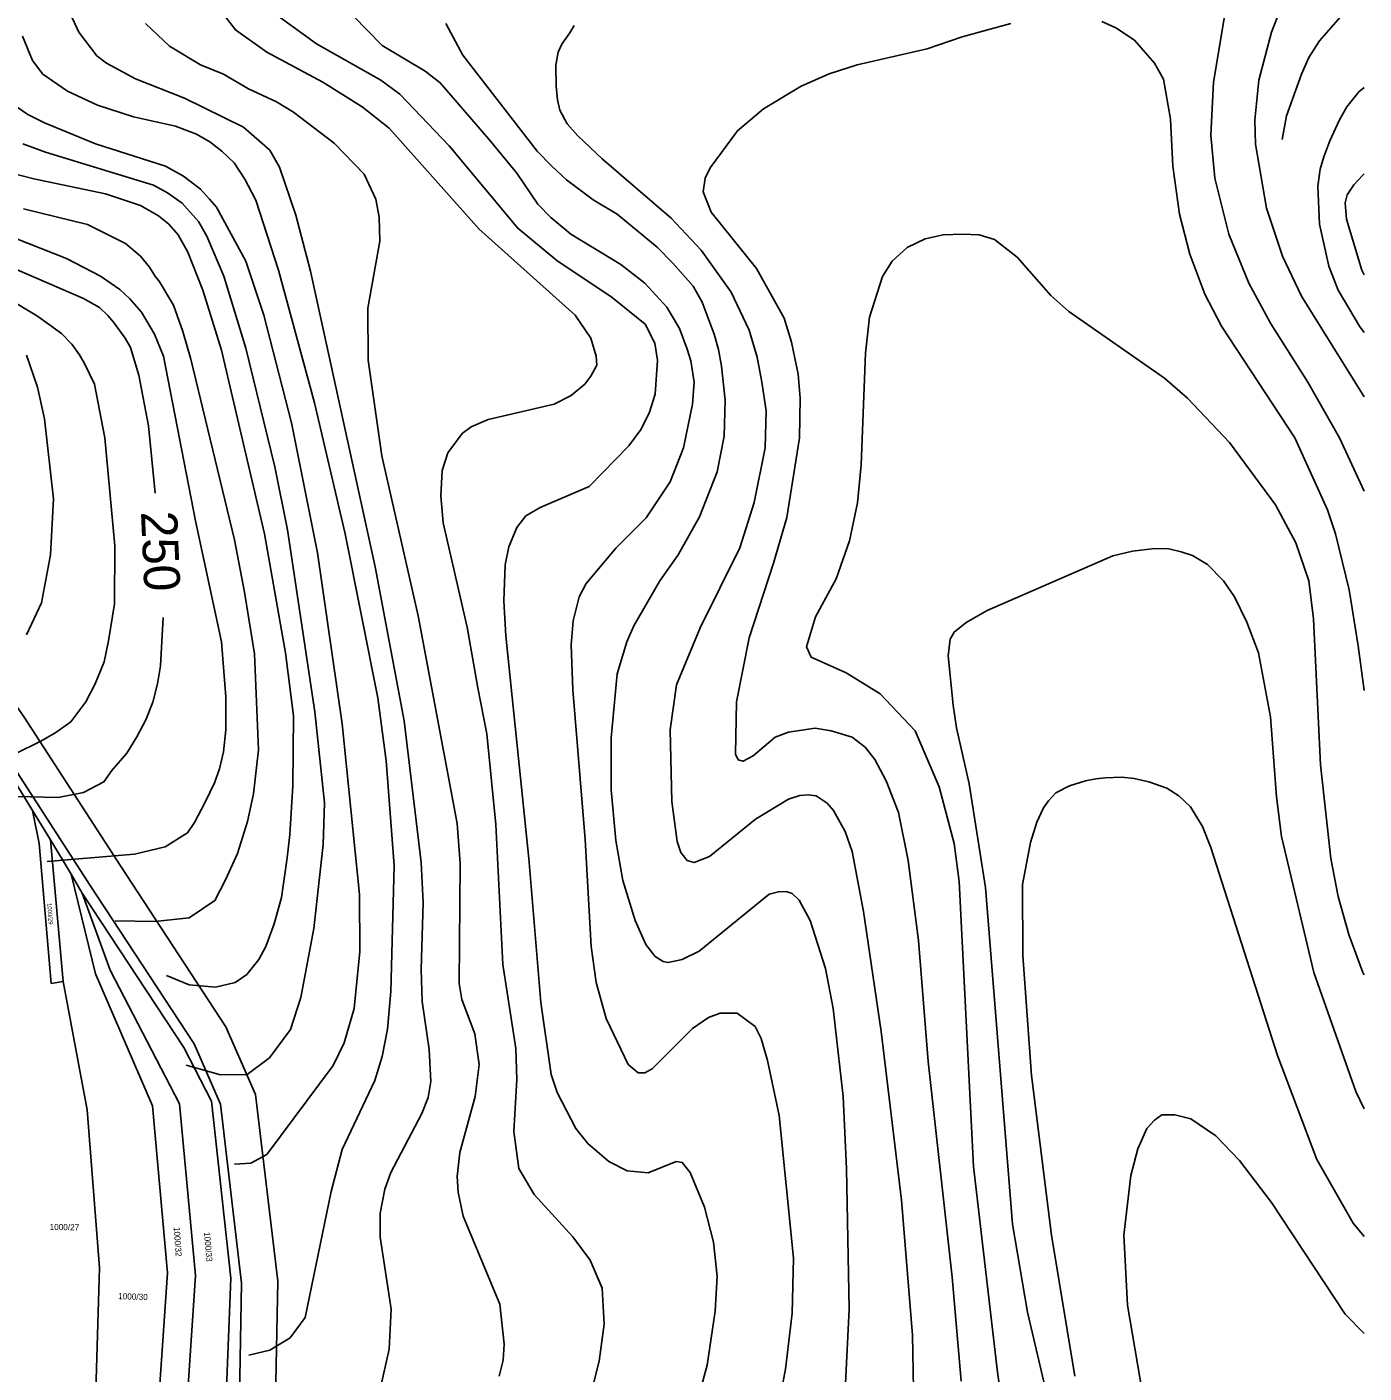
# Model space of a CAD drawing. Extents: x -555860 to -552701, y -1187050 to -1182291.
# Drawn here: x -553072 to -552701.1, y -1185470 to -1185096.4 of the extents above; entities that cross this region are included whole.
import ezdxf

# ---------------------------------------------------------------- set-up
doc = ezdxf.new("R2010")
doc.units = 0
for name, color, linetype in [('LEG_2b', 7, 'Continuous'), ('Level 28', 7, 'Continuous'), ('Level 30', 7, 'Continuous'), ('Level 40', 7, 'Continuous'), ('Level 41', 7, 'Continuous'), ('Level 42', 7, 'Continuous'), ('navrh_BV', 7, 'Continuous')]:
    doc.layers.add(name, color=color, linetype=linetype)

msp = doc.modelspace()

# ---------------------------------------------------------------- linework, layer by layer
at = {"layer": 'Level 28'}
for points in [[(-553335.3, -1184893.6), (-553329.69, -1184910.28), (-553304.44, -1184964.29), (-553295.78, -1184977.82), (-553275.71, -1185006.86), (-553246.62, -1185051.72), (-553209.69, -1185112.62), (-553192, -1185138.59), (-553167.79, -1185169.52), (-553146.64, -1185201.83), (-553123.18, -1185233.43), (-553081.09, -1185293.58), (-553054.48, -1185334.7), (-553025.69, -1185378.7), (-553018.36, -1185395.37), (-553012.48, -1185445.05)], [(-553012.48, -1185445.05), (-553013.11, -1185476.6), (-553019.07, -1185523.79), (-553026.24, -1185549.14), (-553039.31, -1185592.57), (-553049.45, -1185629.53), (-553077.94, -1185711.57), (-553092.08, -1185747), (-553113.19, -1185788.8), (-553124.49, -1185817.28), (-553153.76, -1185896.92)]]:
    msp.add_lwpolyline(points, dxfattribs=at)
at = {"layer": 'Level 30'}
for points in [[(-553002.47, -1185444.56), (-553008.6, -1185392.71), (-553016.87, -1185373.92), (-553046.1, -1185329.25), (-553072.79, -1185288), (-553115.07, -1185227.58), (-553138.44, -1185196.11), (-553159.66, -1185163.69), (-553183.92, -1185132.69), (-553201.28, -1185107.21), (-553238.15, -1185046.41), (-553267.4, -1185001.3), (-553287.45, -1184972.28), (-553295.66, -1184959.46), (-553320.39, -1184906.56), (-553325.94, -1184890.07)], [(-553335.3, -1184893.6), (-553329.69, -1184910.28), (-553304.44, -1184964.29), (-553295.78, -1184977.82), (-553275.71, -1185006.86), (-553246.62, -1185051.72), (-553209.69, -1185112.62), (-553192, -1185138.59), (-553167.79, -1185169.52), (-553146.64, -1185201.83), (-553123.18, -1185233.43), (-553081.09, -1185293.58), (-553054.48, -1185334.7), (-553025.69, -1185378.7), (-553018.36, -1185395.37), (-553012.48, -1185445.05)], [(-553012.48, -1185445.05), (-553013.11, -1185476.6), (-553019.07, -1185523.79), (-553026.24, -1185549.14), (-553039.31, -1185592.57), (-553049.45, -1185629.53), (-553077.94, -1185711.57), (-553092.08, -1185747), (-553113.19, -1185788.8), (-553124.49, -1185817.28), (-553153.76, -1185896.92)], [(-553144.68, -1185901.21), (-553115.15, -1185820.85), (-553104.06, -1185792.91), (-553082.95, -1185751.11), (-553068.57, -1185715.06), (-553039.89, -1185632.5), (-553029.7, -1185595.33), (-553016.64, -1185551.94), (-553009.24, -1185525.79), (-553003.12, -1185477.33), (-553002.47, -1185444.56)]]:
    msp.add_lwpolyline(points, dxfattribs=at)
at = {"layer": 'Level 40'}
for points in [[(-553002.84, -1185093.07), (-552991.75, -1185101.11), (-552973.86, -1185111.23), (-552968.59, -1185115.12), (-552954.87, -1185129.4), (-552935.87, -1185152.28), (-552925.06, -1185161.29), (-552909.66, -1185171.55), (-552900.51, -1185178.9), (-552897.88, -1185184.17), (-552897.05, -1185188.88), (-552897.74, -1185198.31), (-552899.27, -1185203.3), (-552901.62, -1185208.02), (-552905.09, -1185212.73), (-552916.04, -1185223.96), (-552929.63, -1185229.78), (-552933.65, -1185232.14), (-552936.15, -1185235.33), (-552938.37, -1185240.74), (-552939.34, -1185245.73), (-552939.75, -1185255.71), (-552939.2, -1185265.42), (-552932.82, -1185327.26), (-552929.49, -1185367.19), (-552926.58, -1185387.16), (-552924.92, -1185392.15), (-552919.79, -1185402.14), (-552916.46, -1185406.3), (-552910.64, -1185411.29), (-552905.51, -1185413.92), (-552899.68, -1185414.48), (-552891.92, -1185411.29), (-552890.25, -1185411.56), (-552888.03, -1185414.34), (-552884.01, -1185424.04), (-552881.52, -1185433.75), (-552880.55, -1185443.18), (-552881.1, -1185452.88), (-552883.32, -1185467.86), (-552887.34, -1185482.83)], [(-553014.45, -1185412.03), (-553009.9, -1185411.77), (-553005.53, -1185409.38), (-552987.04, -1185384.66), (-552984.07, -1185378.36), (-552981.21, -1185368.86), (-552979.69, -1185353.05), (-552979.82, -1185337.24), (-552984.54, -1185289.82), (-552991.47, -1185242.4), (-552998.68, -1185206.35), (-553006.31, -1185176.4), (-553011.3, -1185161.43), (-553019.48, -1185146.45), (-553021.35, -1185144.18), (-553023.92, -1185141.46), (-553028.63, -1185137.85), (-553033.62, -1185135.08), (-553053.04, -1185128.84), (-553067.18, -1185123.02), (-553071.81, -1185120.75), (-553076.47, -1185117.47)], [(-553089.36, -1185157.54), (-553056.36, -1185171.82), (-553051.93, -1185174.32), (-553049.57, -1185176.52), (-553048.04, -1185178.34), (-553044.78, -1185182.79), (-553043.33, -1185185.41), (-553040.97, -1185193.04), (-553038.34, -1185207.18), (-553036.46, -1185225.84)], [(-552701.06, -1185359.53), (-552701.4, -1185358.87), (-552705.28, -1185348.34), (-552708.2, -1185337.8), (-552710.28, -1185327.26), (-552713.19, -1185301.19), (-552715.13, -1185260.71), (-552716.38, -1185250.17), (-552719.98, -1185239.63), (-552725.67, -1185229.09), (-552738.42, -1185211.76), (-552750.07, -1185199.42), (-552756.45, -1185193.87), (-552782.93, -1185175.43), (-552787.92, -1185170.99), (-552797.35, -1185160.32), (-552803.59, -1185155.46), (-552807.89, -1185154.08), (-552812.35, -1185153.92), (-552817.87, -1185154.08), (-552822.87, -1185155.19), (-552827.86, -1185157.68), (-552832.02, -1185161.43), (-552834.65, -1185165.72), (-552838.26, -1185176.96), (-552839.36, -1185186.94), (-552840.61, -1185218), (-552841.58, -1185228.54), (-552843.8, -1185239.07), (-552847.55, -1185249.61), (-552853.23, -1185260.15), (-552855.73, -1185268.47), (-552854.48, -1185271.38), (-552844.77, -1185275.68), (-552835.34, -1185281.5), (-552825.64, -1185291.76), (-552818.98, -1185307.29), (-552814.82, -1185323.1), (-552813.44, -1185333.64), (-552809.42, -1185412.67), (-552802.76, -1185469.8), (-552798.32, -1185500.3)], [(-553034.25, -1185260.35), (-553035.01, -1185273.74), (-553035.84, -1185278.73), (-553037.11, -1185283.87), (-553039.03, -1185288.71), (-553041.56, -1185293.44), (-553044.3, -1185298), (-553048.49, -1185302.84), (-553050.68, -1185305.98), (-553056.38, -1185308.87), (-553063.39, -1185310.26), (-553074.92, -1185310.03)]]:
    msp.add_lwpolyline(points, dxfattribs=at)
at = {"layer": 'Level 41'}
for points in [[(-552701.06, -1185199.09), (-552718.46, -1185171.13), (-552723.72, -1185160.04), (-552728.16, -1185146.73), (-552731.21, -1185128.98), (-552731.35, -1185122.32), (-552730.24, -1185111.23), (-552726.78, -1185097.92), (-552719.43, -1185079.06)], [(-553021.01, -1185088.22), (-553014.21, -1185097.23), (-553005.48, -1185103.47), (-552989.95, -1185111.79), (-552978.99, -1185118.58), (-552971.51, -1185124.54), (-552946.55, -1185152.55), (-552919.93, -1185176.4), (-552915.63, -1185182.78), (-552914.1, -1185187.77), (-552913.96, -1185190.27), (-552915.61, -1185193.35), (-552917.29, -1185195.54), (-552921.04, -1185198.73), (-552925.75, -1185201.08), (-552944.05, -1185205.38), (-552948.77, -1185207.46), (-552951.26, -1185209.26), (-552955.28, -1185214.67), (-552956.85, -1185219.52), (-552957.22, -1185226.6), (-552956.53, -1185234.08), (-552949.88, -1185263.06), (-552946.96, -1185279.84), (-552944.47, -1185292.6), (-552941.97, -1185317.83), (-552940.03, -1185356.66), (-552936.43, -1185379.95), (-552936.15, -1185388.55), (-552936.98, -1185402.97), (-552935.59, -1185413.23), (-552931.3, -1185420.44), (-552920.62, -1185432.22), (-552915.77, -1185438.74), (-552912.44, -1185446.51), (-552911.88, -1185456.49), (-552913.27, -1185466.75), (-552917.29, -1185482.56)], [(-553060.11, -1185092.51), (-553057.61, -1185097.92), (-553052.62, -1185104.44), (-553049.99, -1185106.52), (-553041.94, -1185110.82), (-553028.35, -1185116.22), (-553011.99, -1185124.27), (-553004.65, -1185130.65), (-553002.01, -1185135.36), (-552997.43, -1185148.67), (-552993.41, -1185164.2), (-552975.39, -1185246.28), (-552967.35, -1185288.99), (-552962.63, -1185328.37), (-552962.08, -1185339.46), (-552962.63, -1185358.04), (-552962.35, -1185366.92), (-552960.41, -1185380.23), (-552960, -1185389.1), (-552960.69, -1185393.54), (-552962.49, -1185397.98), (-552971.09, -1185414.34), (-552972.75, -1185419.05), (-552974, -1185425.71), (-552974, -1185432.36), (-552970.95, -1185452.33), (-552971.51, -1185463.42), (-552974, -1185474.51)], [(-552981.49, -1185093.34), (-552973.45, -1185101.53), (-552961.52, -1185108.74), (-552957.36, -1185111.93), (-552943.91, -1185127.59), (-552936.15, -1185137.02), (-552930.32, -1185145.62), (-552926.67, -1185149.3), (-552921.17, -1185153.94), (-552907.31, -1185162.4), (-552900.65, -1185167.53), (-552894.55, -1185174.18), (-552890.95, -1185180.15), (-552888.87, -1185185.83), (-552887.89, -1185189.06), (-552886.93, -1185194.98), (-552887.34, -1185201.08), (-552889.84, -1185213.28), (-552893.58, -1185222.71), (-552900.24, -1185232.7), (-552908.56, -1185241.02), (-552916.88, -1185250.86), (-552918.82, -1185254.6), (-552920.48, -1185261.26), (-552921.03, -1185267.92), (-552920.62, -1185280.4), (-552917.15, -1185321.99), (-552915.49, -1185351.66), (-552914.1, -1185361.65), (-552911.33, -1185371.63), (-552905.23, -1185384.39), (-552902.45, -1185386.75), (-552900.65, -1185386.74), (-552898.57, -1185385.63), (-552887.34, -1185374.4), (-552882.9, -1185371.35), (-552879.71, -1185370.11), (-552875, -1185370.11), (-552870.01, -1185373.85), (-552868.34, -1185377.18), (-552866.54, -1185383.28), (-552863.35, -1185398.53), (-552859.33, -1185438.19), (-552859.75, -1185453.44), (-552861.55, -1185468.97), (-552863.49, -1185478.95)], [(-552701.06, -1185225.29), (-552707.92, -1185210.51), (-552716.65, -1185194.98), (-552727.05, -1185178.62), (-552733.02, -1185167.53), (-552738.56, -1185153.94), (-552742.44, -1185138.41), (-552743.55, -1185126.49), (-552742.86, -1185111.79), (-552739.53, -1185091.82)], [(-552941, -1185470.91), (-552939.89, -1185466.47), (-552939.61, -1185462.04), (-552940.86, -1185450.94), (-552950.98, -1185426.54), (-552952.37, -1185419.88), (-552952.65, -1185415.45), (-552951.95, -1185408.79), (-552947.66, -1185393.26), (-552946.55, -1185384.39), (-552947.8, -1185375.93), (-552951.4, -1185366.36), (-552952.09, -1185361.93), (-552951.82, -1185328.65), (-552952.65, -1185317.55), (-552963.46, -1185259.87), (-552973.58, -1185215.5), (-552977.33, -1185188.88), (-552977.47, -1185174.46), (-552974.14, -1185155.88), (-552974.28, -1185149.23), (-552975.25, -1185144.23), (-552978.44, -1185137.3), (-552986.76, -1185128.7), (-552998.13, -1185120.11), (-553002.84, -1185117.19), (-553010.61, -1185113.59), (-553017.54, -1185109.57), (-553023.92, -1185106.93), (-553032.52, -1185101.8), (-553039.17, -1185095.43)], [(-552955.84, -1185095.43), (-552951.12, -1185104.3), (-552930.46, -1185130.92), (-552926.44, -1185135.08), (-552922.38, -1185138.9), (-552914.93, -1185144.37), (-552908.28, -1185148.39), (-552897.19, -1185157.54), (-552892.84, -1185162), (-552887.2, -1185168.36), (-552884.71, -1185172.8), (-552881.38, -1185181.67), (-552880.14, -1185185.93), (-552879.3, -1185190.54), (-552878.33, -1185199.97), (-552878.61, -1185209.96), (-552880.55, -1185219.94), (-552885.4, -1185232.42), (-552891.36, -1185242.96), (-552896.49, -1185250.17), (-552903.7, -1185262.65), (-552905.64, -1185267.08), (-552908.28, -1185275.96), (-552909.94, -1185293.71), (-552909.94, -1185308.13), (-552908.69, -1185322.27), (-552906.75, -1185333.36), (-552903.29, -1185344.45), (-552900.37, -1185351.11), (-552897.7, -1185354.43), (-552895.52, -1185355.82), (-552894.14, -1185356.1), (-552890.25, -1185355.27), (-552885.54, -1185352.91), (-552866.13, -1185337.1), (-552863.55, -1185336.45), (-552861.41, -1185336.41), (-552859.75, -1185336.97), (-552857.81, -1185338.77), (-552854.76, -1185344.46), (-552850.46, -1185357.77), (-552848.38, -1185368.86), (-552845.6, -1185393.26), (-552844.63, -1185413.23), (-552843.94, -1185452.33), (-552845.05, -1185474.79)], [(-552920.2, -1185095.98), (-552921.4, -1185098.05), (-552923.67, -1185101.25), (-552924.69, -1185103.43), (-552925.33, -1185107.07), (-552925.19, -1185112.9), (-552924.85, -1185116.63), (-552924.16, -1185119.55), (-552922.14, -1185123.3), (-552919.24, -1185126.69), (-552912.44, -1185133), (-552893.3, -1185149.5), (-552884.98, -1185158.38), (-552876.66, -1185170.02), (-552871.67, -1185180.56), (-552869.45, -1185188.05), (-552868.13, -1185195), (-552866.96, -1185203.02), (-552867.24, -1185213.28), (-552870.32, -1185228.43), (-552874.28, -1185240.97), (-552885.26, -1185263.2), (-552891.78, -1185279.01), (-552893.58, -1185291.49), (-552893.16, -1185311.45), (-552891.64, -1185322.55), (-552890.61, -1185325.55), (-552888.87, -1185327.81), (-552886.93, -1185328.37), (-552882.63, -1185326.71), (-552869.87, -1185316.31), (-552860.72, -1185310.76), (-552857.61, -1185309.71), (-552855.31, -1185309.51), (-552853.09, -1185309.79), (-552850.04, -1185311.87), (-552848.24, -1185313.95), (-552845.05, -1185319.77), (-552843.11, -1185325.32), (-552839.92, -1185341.96), (-552835.07, -1185375.24), (-552829.38, -1185422.1), (-552826.33, -1185459.54), (-552826.05, -1185474.52)], [(-552799.02, -1185095.43), (-552812.6, -1185099.17), (-552822.31, -1185102.5), (-552841.72, -1185106.93), (-552849.49, -1185109.43), (-552857.25, -1185112.9), (-552867.65, -1185119.14), (-552874.86, -1185125.24), (-552882.49, -1185135.5), (-552883.88, -1185138.41), (-552884.43, -1185142.15), (-552882.21, -1185147.84), (-552869.59, -1185163.51), (-552861.97, -1185177.23), (-552859.89, -1185183.89), (-552858.08, -1185192.76), (-552857.53, -1185199.42), (-552857.67, -1185210.51), (-552861.24, -1185232.55), (-552864.87, -1185245.26), (-552871.67, -1185265.97), (-552875.14, -1185283.72), (-552875.42, -1185298.28), (-552874.72, -1185299.81), (-552873.34, -1185300.22), (-552870.56, -1185298.7), (-552864.46, -1185293.57), (-552860.72, -1185292.18), (-552853.37, -1185291.07), (-552848.93, -1185291.76), (-552843.11, -1185293.57), (-552839.5, -1185296.34), (-552836.82, -1185299.71), (-552833.68, -1185305.63), (-552830.21, -1185314.5), (-552827.58, -1185327.82), (-552824.67, -1185350), (-552822.03, -1185383.55), (-552815.38, -1185443.46), (-552812.88, -1185472.3)], [(-552701.06, -1185280.59), (-552702.65, -1185268.19), (-552705.15, -1185252.66), (-552709.03, -1185237.13), (-552711.25, -1185230.48), (-552720.26, -1185210.51), (-552740.64, -1185179.45), (-552745.22, -1185170.58), (-552749.38, -1185159.49), (-552752.29, -1185148.39), (-552754.09, -1185135.08), (-552754.79, -1185122.05), (-552756.73, -1185110.96), (-552759.22, -1185106.52), (-552764.77, -1185100.14), (-552769.9, -1185096.67), (-552773.78, -1185094.87)], [(-553073.28, -1185099.03), (-553070.49, -1185105.74), (-553067.59, -1185109.57), (-553060.8, -1185114.28), (-553052.48, -1185118.17), (-553042.5, -1185121.35), (-553030.85, -1185123.99), (-553024.98, -1185126.2), (-553021.28, -1185128.29), (-553017.96, -1185130.92), (-553014.58, -1185134.12), (-553011.58, -1185138.69), (-553008.53, -1185144.51), (-553002.29, -1185163.92), (-552992.3, -1185200.8), (-552983.71, -1185237.13), (-552974.7, -1185282.61), (-552972.34, -1185300.08), (-552970.12, -1185329.2), (-552971.09, -1185364.14), (-552972.02, -1185374.56), (-552973.45, -1185382.17), (-552975.53, -1185388.82), (-552984.54, -1185407.96), (-552987.59, -1185419.61), (-552994.84, -1185454.65), (-552999.04, -1185460.3), (-553004.66, -1185463.67), (-553010.5, -1185465.08)], [(-552701.06, -1185181.26), (-552702.37, -1185179.45), (-552708.2, -1185169.47), (-552710.83, -1185162.81), (-552713.46, -1185151.17), (-552713.88, -1185140.63), (-552713.22, -1185135.93), (-552712.22, -1185132.45), (-552710.58, -1185128.01), (-552707.92, -1185122.19), (-552705.84, -1185118.58), (-552702.51, -1185114.42), (-552701.06, -1185113.25)], [(-553073.14, -1185128.84), (-553066.9, -1185131.2), (-553036.95, -1185140.35), (-553033.07, -1185142.43), (-553028.94, -1185145.34), (-553024.48, -1185150.45), (-553022.11, -1185154.49), (-553017.4, -1185165.59), (-553011.3, -1185185.55), (-553003.26, -1185218.55), (-552999.79, -1185236.02), (-552992.17, -1185286.5), (-552989.53, -1185311.73), (-552989.81, -1185323.38), (-552992.44, -1185346.67), (-552996.05, -1185365.81), (-552998.96, -1185374.68), (-553004.78, -1185382.58), (-553010.95, -1185387.14), (-553018.38, -1185387.29), (-553027.84, -1185384.58)], [(-553033.31, -1185359.71), (-553027.03, -1185362.28), (-553019.75, -1185362.92), (-553014.3, -1185361.67), (-553011.03, -1185359.38), (-553007.7, -1185355.27), (-553005.75, -1185351.67), (-553003.44, -1185345.36), (-553001.45, -1185338.07), (-552999.81, -1185327.04), (-552999.1, -1185320.61), (-552998.27, -1185307.02), (-552998.13, -1185287.6), (-553000.35, -1185270.13), (-553006.17, -1185237.13), (-553018.09, -1185186.11), (-553023.22, -1185169.47), (-553027.38, -1185158.93), (-553030.09, -1185154.08), (-553032.65, -1185151.17), (-553035.57, -1185148.81), (-553040.56, -1185146.03), (-553050.26, -1185142.71), (-553070.16, -1185138.57), (-553077.3, -1185136.75)], [(-553088.81, -1185149.78), (-553061.08, -1185160.73), (-553051.65, -1185165.59), (-553046.24, -1185169.33), (-553043.46, -1185171.9), (-553040.28, -1185175.57), (-553036.67, -1185181.67), (-553034.18, -1185187.77), (-553025.31, -1185233.53), (-553018.09, -1185267.08), (-553016.85, -1185282.34), (-553016.85, -1185291.49), (-553017.54, -1185297.59), (-553018.63, -1185302.35), (-553020.04, -1185306.18), (-553022.59, -1185311.59), (-553025.58, -1185317.28), (-553027.53, -1185320.11), (-553033.72, -1185324.02), (-553042.23, -1185325.98), (-553066.39, -1185328.09)], [(-553047.59, -1185344.52), (-553036.59, -1185344.75), (-553027.05, -1185343.7), (-553019.9, -1185338.91), (-553016.97, -1185333.15), (-553013.66, -1185325.87), (-553010.88, -1185317), (-553009.22, -1185309.24), (-553007.83, -1185297.03), (-553008.94, -1185270.41), (-553011.7, -1185253.34), (-553014.49, -1185238.8), (-553026.55, -1185188.6), (-553028.78, -1185180.98), (-553031.41, -1185173.63), (-553035.38, -1185166.95), (-553036.37, -1185165.8), (-553038.06, -1185163.09), (-553040.56, -1185160.04), (-553044.72, -1185156.57), (-553055.25, -1185151.3), (-553073, -1185146.87)], [(-553075.35, -1185298.19), (-553068.15, -1185294.68), (-553064.01, -1185292.28), (-553059.83, -1185289.27), (-553055.67, -1185283.72), (-553053.11, -1185278.75), (-553050.64, -1185272.65), (-553049.43, -1185266.81), (-553047.77, -1185256.55), (-553047.63, -1185240.46), (-553050.4, -1185210.51), (-553053.31, -1185195.54), (-553056.09, -1185189.85), (-553057.49, -1185187.41), (-553059.55, -1185184.44), (-553062.46, -1185181.53), (-553069.12, -1185176.68), (-553077.72, -1185171.55)], [(-553072.17, -1185265.14), (-553068.01, -1185256.27), (-553065.52, -1185242.96), (-553064.68, -1185227.43), (-553067.18, -1185205.24), (-553069.12, -1185196.37), (-553072.17, -1185187.49)], [(-552701.06, -1185396.7), (-552703.34, -1185391.87), (-552714.99, -1185358.87), (-552724, -1185321.16), (-552725.39, -1185310.07), (-552727.05, -1185287.88), (-552730.38, -1185270.13), (-552733.63, -1185261.59), (-552737.04, -1185254.6), (-552740.09, -1185250.17), (-552744.52, -1185245.59), (-552748.68, -1185243.09), (-552751.78, -1185242.12), (-552755.2, -1185241.29), (-552759.08, -1185241.16), (-552765.31, -1185241.96), (-552770.73, -1185243.23), (-552805.67, -1185258.35), (-552811.5, -1185261.68), (-552814.81, -1185264.4), (-552815.93, -1185266.39), (-552816.49, -1185270.97), (-552815.04, -1185284.69), (-552814.13, -1185290.93), (-552810.66, -1185306.46), (-552806.09, -1185335.3), (-552798.6, -1185428.76), (-552794.44, -1185453.16), (-552786.12, -1185488.66)], [(-552781.27, -1185470.91), (-552787.79, -1185431.81), (-552793.33, -1185387.44), (-552795.69, -1185354.16), (-552795.83, -1185334.47), (-552793.61, -1185322.82), (-552791.87, -1185317.14), (-552790, -1185313.12), (-552788.57, -1185311.2), (-552786.54, -1185308.96), (-552782.79, -1185307.02), (-552778.34, -1185305.65), (-552775.45, -1185305.08), (-552772.9, -1185304.82), (-552768.23, -1185304.66), (-552764.81, -1185304.99), (-552760.75, -1185305.91), (-552755.76, -1185307.71), (-552752.43, -1185309.79), (-552749.24, -1185312.84), (-552745.91, -1185318.39), (-552743.55, -1185324.21), (-552725.11, -1185381.89), (-552714.16, -1185410.73), (-552704.04, -1185428.48), (-552701.06, -1185432.17)], [(-552701.06, -1185459.04), (-552706.26, -1185453.72), (-552726.78, -1185422.66), (-552735.65, -1185411.01), (-552742.17, -1185404.21), (-552749.1, -1185399.5), (-552753.54, -1185398.39), (-552757.14, -1185398.39), (-552759.2, -1185399.81), (-552761.3, -1185402.14), (-552763.8, -1185407.82), (-552765.74, -1185415.17), (-552767.68, -1185431.81), (-552766.71, -1185451.22), (-552762.41, -1185476.18)]]:
    msp.add_lwpolyline(points, dxfattribs=at)
at = {"layer": 'Level 42'}
for points in [[(-552723.82, -1185127.64), (-552722.62, -1185121.08), (-552718.46, -1185109.57), (-552716.35, -1185104.91), (-552713.46, -1185100.28), (-552706.26, -1185092.1), (-552701.06, -1185087.51)], [(-552701.06, -1185165.21), (-552701.68, -1185163.92), (-552705.95, -1185149.79), (-552706.26, -1185145.2), (-552705.72, -1185143.04), (-552703.9, -1185140.21), (-552701.45, -1185137.64), (-552701.06, -1185137.15)]]:
    msp.add_lwpolyline(points, dxfattribs=at)
at = {"layer": 'navrh_BV'}
for p, q in [((-553054.48, -1185334.7), (-553081.09, -1185293.58)), ((-553070.46, -1185313.92), (-553074.85, -1185306.8)), ((-553070.46, -1185313.92), (-553068.61, -1185323.04)), ((-553065.55, -1185322), (-553070.46, -1185313.92)), ((-553068.61, -1185323.04), (-553065.34, -1185361.9)), ((-553065.55, -1185322), (-553062.03, -1185361.32)), ((-553065.55, -1185322), (-553059.75, -1185331.58)), ((-553056.68, -1185336.83), (-553059.75, -1185331.58)), ((-553059.75, -1185331.58), (-553053.04, -1185359.26)), ((-553056.68, -1185336.83), (-553048.93, -1185358.22)), ((-553028.51, -1185379.69), (-553056.68, -1185336.83)), ((-553025.69, -1185378.7), (-553054.48, -1185334.7)), ((-553053.04, -1185359.26), (-553037.18, -1185395.84)), ((-553029.75, -1185395.3), (-553048.93, -1185358.22)), ((-553062.03, -1185361.32), (-553065.34, -1185361.9)), ((-553062.03, -1185361.32), (-553055.35, -1185397.01)), ((-553020.83, -1185394.62), (-553028.51, -1185379.69)), ((-553018.36, -1185395.37), (-553025.69, -1185378.7)), ((-553037.18, -1185395.84), (-553033, -1185442.23)), ((-553025.31, -1185442.94), (-553029.75, -1185395.3)), ((-553015.45, -1185443.7), (-553020.83, -1185394.62)), ((-553012.48, -1185445.05), (-553018.36, -1185395.37)), ((-553055.35, -1185397.01), (-553051.87, -1185440.88)), ((-553051.87, -1185440.88), (-553052.9, -1185475.02)), ((-553033, -1185442.23), (-553035.39, -1185475.78)), ((-553027.49, -1185476.25), (-553025.31, -1185442.94)), ((-553016.78, -1185476.64), (-553015.45, -1185443.7)), ((-553013.11, -1185476.6), (-553012.48, -1185445.05))]:
    msp.add_line(p, q, dxfattribs=at)

# ---------------------------------------------------------------- texts
at = {"layer": 'LEG_2b'}
for s, height, rotation, p in [('1000/29', 1.2, 274, (-553066.41, -1185339.62)), ('1000/27', 1.7, 359, (-553065.77, -1185430.32)), ('1000/32', 1.7, 274, (-553031.34, -1185429.55)), ('1000/33', 1.7, 275, (-553022.94, -1185431)), ('1000/30', 1.7, 358, (-553046.77, -1185449.52))]:
    msp.add_text(s, height=height, rotation=rotation, dxfattribs=at).set_placement(p)
at = {"layer": 'Level 40'}
msp.add_text('250', height=10, rotation=272.5263, dxfattribs=at).set_placement((-553040.42, -1185231))

doc.saveas('drawing.dxf')
